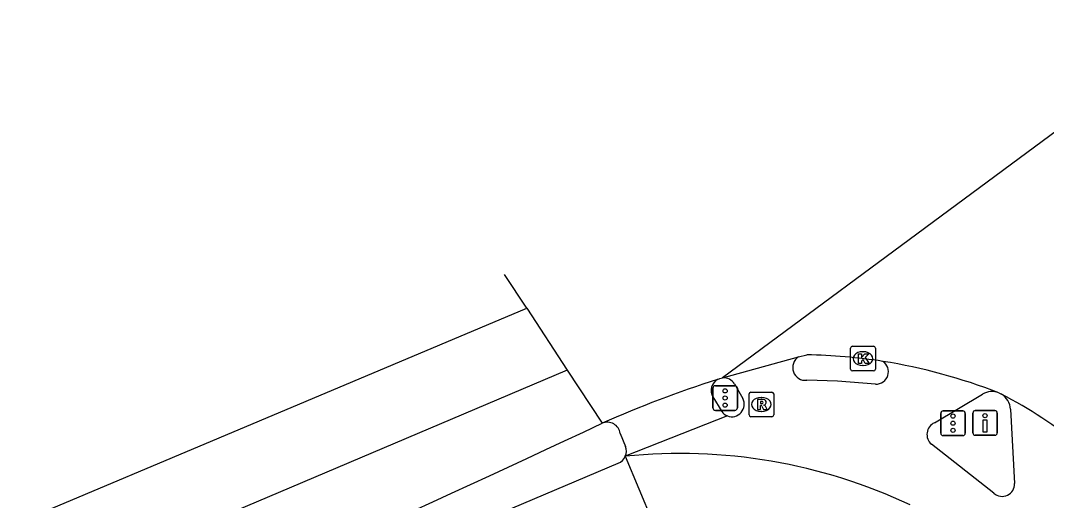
# Model space of a CAD drawing. Extents: x 161696 to 162377, y 380761 to 381673.
# Drawn here: x 162298.56 to 162340.12, y 381653.64 to 381673.1 of the extents above; entities that cross this region are included whole.
import ezdxf

# ---------------------------------------------------------------- set-up
doc = ezdxf.new("R2010")
doc.units = 0
for name, color, linetype in [('IMGEO_Berm_open', 7, 'Continuous'), ('IMGEO_Drukknoppaal', 7, 'Continuous'), ('IMGEO_Fietspad_gesloten', 7, 'Continuous'), ('IMGEO_Fietspad_open', 7, 'Continuous'), ('IMGEO_Kolk', 7, 'Continuous'), ('IMGEO_Rijbaan_regionaal_gesloten', 7, 'Continuous'), ('IMGEO_Rioolput', 7, 'Continuous'), ('IMGEO_Verkeersregelinstallatiepaal', 7, 'Continuous'), ('IMGEO_Voetpad_open', 7, 'Continuous')]:
    doc.layers.add(name, color=color, linetype=linetype)

msp = doc.modelspace()

# ---------------------------------------------------------------- linework, layer by layer
at = {"layer": 'IMGEO_Berm_open'}
msp.add_lwpolyline([(162297.594, 381644.472), (162322.773, 381655.148)], dxfattribs=at)
msp.add_arc((162322.564, 381655.647), 0.542, 292.7533, 336.4425, dxfattribs=at)
at = {"layer": 'IMGEO_Drukknoppaal'}
for p, q in [((162337.14, 381656.383), (162337.14, 381657.183)), ((162337.14, 381657.183), (162337.14, 381656.383)), ((162337.24, 381657.283), (162338.03, 381657.283)), ((162338.03, 381657.283), (162337.24, 381657.283)), ((162338.13, 381657.183), (162338.13, 381656.383)), ((162338.13, 381656.383), (162338.13, 381657.183)), ((162338.03, 381656.283), (162337.24, 381656.283)), ((162337.24, 381656.283), (162338.03, 381656.283))]:
    msp.add_line(p, q, dxfattribs=at)
msp.add_lwpolyline([(162337.71, 381656.908), (162337.71, 381656.408), (162337.56, 381656.408), (162337.56, 381656.908), (162337.71, 381656.908)], dxfattribs=at)
msp.add_circle((162337.635, 381657.073), 0.085, dxfattribs=at)
for centre, start, end in [((162337.24, 381657.183), 90, 180), ((162337.24, 381657.183), 90, 180), ((162338.03, 381657.183), 0, 90), ((162338.03, 381657.183), 360, 90), ((162337.24, 381656.383), 180, 270), ((162337.24, 381656.383), 180, 270), ((162338.03, 381656.383), 270, 0), ((162338.03, 381656.383), 270, 0)]:
    msp.add_arc(centre, 0.1, start, end, dxfattribs=at)
at = {"layer": 'IMGEO_Fietspad_gesloten'}
msp.add_lwpolyline([(162323.06, 381655.431), (162324.159, 381652.778), (162282.182, 381635.19)], dxfattribs=at)
msp.add_arc((162325.274, 381633.635), 21.908, 64.7936, 95.7991, dxfattribs=at)
at = {"layer": 'IMGEO_Fietspad_open'}
for points in [[(162327.482, 381658.366), (162327.819, 381657.771)], [(162333.199, 381658.354), (162331.656, 381658.478), (162330.421, 381658.511)], [(162335.583, 381656.785), (162337.534, 381657.949)], [(162327.199, 381657.064), (162323.06, 381655.431)], [(162338.665, 381657.334), (162338.834, 381654.324)], [(162337.991, 381653.927), (162335.46, 381655.917)]]:
    msp.add_lwpolyline(points, dxfattribs=at)
for centre, radius, start, end in [((162330.361, 381659.028), 0.52, 122.6975, 276.6025), ((162333.218, 381658.858), 0.504, 267.7961, 56.1928), ((162327.047, 381658.102), 0.509, 31.2326, 95.0657), ((162327.375, 381657.535), 0.503, 249.5727, 27.9294), ((162337.918, 381657.275), 0.776, 69.4321, 119.6325), ((162337.9, 381657.293), 0.766, 3.0967, 58.5274), ((162335.804, 381656.311), 0.523, 114.9742, 228.895), ((162338.325, 381654.312), 0.509, 229.0527, 1.3823)]:
    msp.add_arc(centre, radius, start, end, dxfattribs=at)
at = {"layer": 'IMGEO_Kolk'}
for p, q in [((162332.264, 381659.888), (162333.116, 381659.888)), ((162332.189, 381658.962), (162332.189, 381659.814)), ((162332.677, 381659.668), (162332.702, 381659.668)), ((162333.19, 381659.814), (162333.19, 381658.962)), ((162332.7, 381659.108), (162332.675, 381659.108)), ((162333.116, 381658.888), (162332.264, 381658.888))]:
    msp.add_line(p, q, dxfattribs=at)
for points in [[(162332.264, 381659.888), (162333.116, 381659.888)], [(162332.189, 381658.962), (162332.189, 381659.814)], [(162332.51, 381659.588), (162332.633, 381659.588), (162332.633, 381659.437), (162332.763, 381659.588), (162332.927, 381659.588), (162332.781, 381659.437), (162332.934, 381659.188), (162332.782, 381659.188), (162332.697, 381659.352), (162332.633, 381659.285), (162332.633, 381659.188), (162332.51, 381659.188), (162332.51, 381659.588)], [(162333.19, 381659.814), (162333.19, 381658.962)], [(162333.116, 381658.888), (162332.264, 381658.888)]]:
    msp.add_lwpolyline(points, dxfattribs=at)
for centre, start, end in [((162332.266, 381659.812), 91.552, 178.448), ((162332.266, 381659.812), 91.552, 178.448), ((162333.114, 381659.812), 1.552, 88.448), ((162333.114, 381659.812), 1.552, 88.448), ((162332.266, 381658.964), 181.552, 268.448), ((162332.266, 381658.964), 181.552, 268.448), ((162333.114, 381658.964), 271.552, 358.448), ((162333.114, 381658.964), 271.552, 358.448)]:
    msp.add_arc(centre, 0.0765, start, end, dxfattribs=at)
for centre, major_axis, ratio, start_param, end_param in [((162332.676, 381659.388), (-0.387, 0.002), 0.722429, 4.712389, 7.853982), ((162332.701, 381659.388), (-0.39, 0.002), 0.717154, 1.570796, 4.712389)]:
    msp.add_ellipse(centre, major_axis=major_axis, ratio=ratio, start_param=start_param, end_param=end_param, dxfattribs=at)
at = {"layer": 'IMGEO_Rijbaan_regionaal_gesloten'}
for points in [[(162346.573, 381673.099), (162327.002, 381658.609)], [(162319.065, 381661.433), (162318.167, 381662.803)], [(162063.15, 381619.837), (162074.116, 381619.171), (162077.215, 381619.065), (162098.302, 381618.344), (162107.339, 381618.035), (162154.804, 381617.417), (162171.554, 381618.035), (162193.595, 381620.448), (162220.727, 381625.642), (162256.04, 381635.842), (162286.818, 381647.837), (162319.065, 381661.433)], [(162319.065, 381661.433), (162320.71, 381658.924)], [(162327.002, 381658.609), (162330.08, 381659.466)], [(162330.08, 381659.466), (162330.414, 381659.546)], [(162320.71, 381658.924), (162294.606, 381647.837), (162272.604, 381638.934), (162257.029, 381633.493), (162237.238, 381626.952)], [(162320.71, 381658.924), (162322.124, 381656.768)], [(162326.79, 381658.541), (162326.894, 381658.581), (162327.002, 381658.609)], [(162338.19, 381658.001), (162338.3, 381657.946)]]:
    msp.add_lwpolyline(points, dxfattribs=at)
for centre, radius, start, end in [((162329.983, 381636.775), 22.775, 81.1184, 88.9148), ((162329.926, 381636.881), 22.679, 68.6304, 80.9359), ((162340.969, 381614.201), 46.552, 107.7327, 113.8791), ((162329.441, 381640.937), 19.177, 51.1191, 62.4879), ((162031.877, 382272.308), 680.538, 292.98017, 295.245376)]:
    msp.add_arc(centre, radius, start, end, dxfattribs=at)
at = {"layer": 'IMGEO_Rioolput'}
for p, q in [((162328.073, 381657.103), (162328.073, 381657.955)), ((162328.148, 381658.029), (162329, 381658.029)), ((162328.561, 381657.809), (162328.586, 381657.809)), ((162329.074, 381657.955), (162329.074, 381657.103)), ((162329, 381657.029), (162328.148, 381657.029)), ((162328.584, 381657.249), (162328.559, 381657.249))]:
    msp.add_line(p, q, dxfattribs=at)
for points in [[(162328.073, 381657.103), (162328.073, 381657.955)], [(162328.148, 381658.029), (162329, 381658.029)], [(162329.074, 381657.955), (162329.074, 381657.103)], [(162328.662, 381657.727), (162328.41, 381657.729), (162328.41, 381657.329)], [(162328.41, 381657.329), (162328.534, 381657.329), (162328.534, 381657.491), (162328.545, 381657.491)], [(162328.588, 381657.648), (162328.534, 381657.648), (162328.534, 381657.567)], [(162328.534, 381657.567), (162328.586, 381657.567)], [(162328.592, 381657.462), (162328.663, 381657.329), (162328.803, 381657.329), (162328.738, 381657.455)], [(162329, 381657.029), (162328.148, 381657.029)]]:
    msp.add_lwpolyline(points, dxfattribs=at)
for centre, radius, start, end in [((162328.15, 381657.953), 0.0765, 91.552, 178.448), ((162328.15, 381657.953), 0.0765, 91.552, 178.448), ((162328.998, 381657.953), 0.0765, 1.552, 88.448), ((162328.998, 381657.953), 0.0765, 1.552, 88.448), ((162328.544, 381657.438), 0.0533, 26.0293, 88.6989), ((162328.57, 381657.756), 0.19, 274.7715, 282.9687), ((162328.594, 381657.552), 0.0964, 77.0061, 93.1865), ((162328.608, 381657.609), 0.0378, 276.6634, 79.6772), ((162328.661, 381657.617), 0.109, 350.3612, 89.416), ((162328.659, 381657.617), 0.112, 277.5842, 350.9817), ((162328.643, 381657.402), 0.108, 29.5134, 73.7905), ((162328.15, 381657.105), 0.0765, 181.552, 268.448), ((162328.15, 381657.105), 0.0765, 181.552, 268.448), ((162328.998, 381657.105), 0.0765, 271.552, 358.448), ((162328.998, 381657.105), 0.0765, 271.552, 358.448)]:
    msp.add_arc(centre, radius, start, end, dxfattribs=at)
for centre, major_axis, ratio, start_param, end_param in [((162328.56, 381657.529), (-0.387, 0.002), 0.722429, 4.712389, 7.853982), ((162328.585, 381657.529), (-0.39, 0.002), 0.717154, 1.570796, 4.712389)]:
    msp.add_ellipse(centre, major_axis=major_axis, ratio=ratio, start_param=start_param, end_param=end_param, dxfattribs=at)
at = {"layer": 'IMGEO_Verkeersregelinstallatiepaal'}
for p, q in [((162326.61, 381657.391), (162326.61, 381658.191)), ((162326.61, 381658.191), (162326.61, 381657.391)), ((162326.71, 381658.291), (162327.5, 381658.291)), ((162327.5, 381658.291), (162326.71, 381658.291)), ((162327.6, 381658.191), (162327.6, 381657.391)), ((162327.6, 381657.391), (162327.6, 381658.191)), ((162327.5, 381657.291), (162326.71, 381657.291)), ((162326.71, 381657.291), (162327.5, 381657.291)), ((162335.842, 381656.369), (162335.842, 381657.169)), ((162335.842, 381657.169), (162335.842, 381656.369)), ((162335.942, 381657.269), (162336.732, 381657.269)), ((162336.732, 381657.269), (162335.942, 381657.269)), ((162336.832, 381657.169), (162336.832, 381656.369)), ((162336.832, 381656.369), (162336.832, 381657.169)), ((162336.732, 381656.269), (162335.942, 381656.269)), ((162335.942, 381656.269), (162336.732, 381656.269))]:
    msp.add_line(p, q, dxfattribs=at)
for centre in [(162327.105, 381658.081), (162327.105, 381657.791), (162327.105, 381657.501), (162336.337, 381657.059), (162336.337, 381656.769), (162336.337, 381656.479)]:
    msp.add_circle(centre, 0.085, dxfattribs=at)
for centre, start, end in [((162326.71, 381658.191), 90, 180), ((162326.71, 381658.191), 90, 180), ((162327.5, 381658.191), 0, 90), ((162327.5, 381658.191), 360, 90), ((162326.71, 381657.391), 180, 270), ((162326.71, 381657.391), 180, 270), ((162327.5, 381657.391), 270, 0), ((162327.5, 381657.391), 270, 0), ((162335.942, 381657.169), 90, 180), ((162335.942, 381657.169), 90, 180), ((162336.732, 381657.169), 0, 90), ((162336.732, 381657.169), 360, 90), ((162335.942, 381656.369), 180, 270), ((162335.942, 381656.369), 180, 270), ((162336.732, 381656.369), 270, 0), ((162336.732, 381656.369), 270, 0)]:
    msp.add_arc(centre, 0.1, start, end, dxfattribs=at)
at = {"layer": 'IMGEO_Voetpad_open'}
for points in [[(162326.605, 381657.845), (162326.966, 381657.243)], [(162322.854, 381656.358), (162323.075, 381655.825)]]:
    msp.add_lwpolyline(points, dxfattribs=at)
for centre, radius, start, end in [((162327.045, 381658.101), 0.509, 120.0438, 210.1856), ((162327.373, 381657.532), 0.499, 215.3556, 249.5786), ((162322.332, 381656.283), 0.528, 8.1894, 113.1697), ((162322.554, 381655.648), 0.55, 336.8346, 18.8049)]:
    msp.add_arc(centre, radius, start, end, dxfattribs=at)

doc.saveas('drawing.dxf')
